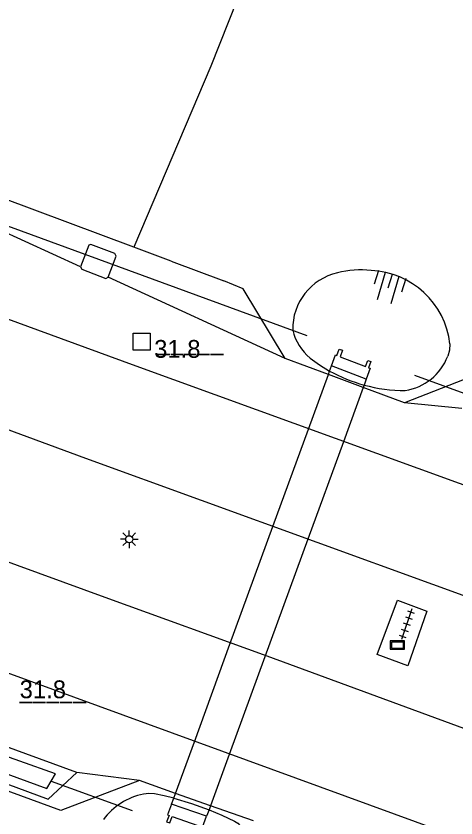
# Model space of a CAD drawing. Extents: x 130998 to 133001, y 398999 to 403002.
# Drawn here: x 131289.2 to 131320.1, y 400764.8 to 400821.1 of the extents above; entities that cross this region are included whole.
import ezdxf

# ---------------------------------------------------------------- set-up
doc = ezdxf.new("R2010")
doc.units = 0
for name, color, linetype in [('gg-afsc-hekwerk', 7, 'Continuous'), ('gg-bbg-lage trafo', 7, 'Continuous'), ('gg-knt-BGT kruinlijn', 7, 'Continuous'), ('gg-knt-verharding', 7, 'Continuous'), ('gg-kntw-bovenkant insteek waterloop', 7, 'Continuous'), ('gg-kntw-waterlijn', 7, 'Continuous'), ('gg-kwrk-duiker element', 7, 'Continuous'), ('gg-kwrk-duiker nz buis', 7, 'Continuous'), ('gg-kwrk-faunavoorziening', 7, 'Continuous'), ('gt-anno-nummer hm paal', 7, 'Continuous'), ('gt-grn-groengrens', 7, 'Continuous'), ('gt-symb-hm paal', 7, 'Continuous'), ('gt-symb-lichtmast', 7, 'Continuous'), ('gt-symb-reclamebord', 7, 'Continuous'), ('gt-symb-talud symbool', 7, 'Continuous'), ('gt-symb-tegel verharding', 7, 'Continuous')]:
    doc.layers.add(name, color=color, linetype=linetype)

# ---------------------------------------------------------------- blocks, each defined once
blk = doc.blocks.new('gt0-TALUD_1')
at = {"layer": 'gt-symb-talud symbool'}
for p, q in [((-1, -1), (-1, 0)), ((-0.5, -2), (-0.5, 0)), ((0, -1), (0, 0)), ((0.5, -2), (0.5, 0)), ((1, -1), (1, 0))]:
    blk.add_line(p, q, dxfattribs=at)
blk = doc.blocks.new('gt0-HMpaal')
at = {"layer": 'gt-symb-hm paal'}
blk.add_lwpolyline([(-0.6, 0.6), (0.6, 0.6), (0.6, -0.6), (-0.6, -0.6)], close=True, dxfattribs=at)
blk = doc.blocks.new('gt0-RBORD')
at = {"layer": 'gt-symb-reclamebord'}
blk.add_lwpolyline([(-0.5, 0.295), (-0.5, -0.295), (0.5, -0.295), (0.5, 0.295), (-0.5, 0.295)], dxfattribs=at)
blk.add_lwpolyline([(-0.417, -0.212), (0.417, -0.212), (0.417, 0.212), (-0.417, 0.212)], close=True, dxfattribs=at)
blk = doc.blocks.new('gt0-TEG1')
at = {"layer": 'gt-symb-tegel verharding'}
for p, q in [((-1.125, 0), (1.125, 0)), ((-0.9, -0.25), (-0.9, 0.25)), ((-0.45, -0.25), (-0.45, 0.25)), ((0, -0.25), (0, 0.25)), ((0.45, -0.25), (0.45, 0.25)), ((0.9, -0.25), (0.9, 0.25))]:
    blk.add_line(p, q, dxfattribs=at)
blk = doc.blocks.new('gt0-LMAST')
at = {"layer": 'gt-symb-lichtmast'}
for p, q in [((-0.005, 0.246), (-0.005, 0.621)), ((-0.182, 0.173), (-0.447, 0.438)), ((0.172, 0.173), (0.437, 0.438)), ((-0.255, -0.004), (-0.63, -0.004)), ((-0.182, -0.181), (-0.447, -0.446)), ((-0.005, -0.254), (-0.005, -0.629)), ((0.437, -0.446), (0.172, -0.181)), ((0.245, -0.004), (0.62, -0.004))]:
    blk.add_line(p, q, dxfattribs=at)
blk.add_circle((-0.005, -0.004), 0.25, dxfattribs=at)

msp = doc.modelspace()

# ---------------------------------------------------------------- linework, layer by layer
at = {"layer": 'gg-afsc-hekwerk'}
for p, q in [((131300.121, 400803.877), (131297.506, 400804.854)), ((131300.121, 400803.877), (131303.804, 400802.488)), ((131311.146, 400795.926), (131308.112, 400797.056)), ((131313.587, 400795.017), (131311.146, 400795.926)), ((131316.491, 400793.936), (131313.587, 400795.017)), ((131300.42, 400766.562), (131297.891, 400767.454)), ((131302.877, 400765.695), (131300.42, 400766.562)), ((131305.903, 400764.627), (131302.877, 400765.695))]:
    msp.add_line(p, q, dxfattribs=at)
for points in [[(131297.891, 400767.454), (131292.37, 400765.36), (131196.699, 400800.417), (131107.904, 400833.442)], [(131297.506, 400804.854), (131267.57, 400816.041), (131242.199, 400825.434), (131230.709, 400829.631)], [(131308.112, 400797.056), (131305.164, 400801.946), (131303.804, 400802.488)], [(131351.812, 400785.409), (131344.731, 400787.948), (131322.167, 400796.167), (131316.491, 400793.936)]]:
    msp.add_lwpolyline(points, dxfattribs=at)
at = {"layer": 'gg-bbg-lage trafo'}
for points in [[(131295.706, 400802.745), (131296.264, 400804.233), (131296.177, 400804.406), (131294.486, 400805.049), (131294.347, 400804.994), (131293.766, 400803.482)], [(131293.766, 400803.482), (131293.853, 400803.309), (131295.544, 400802.666), (131295.706, 400802.745)]]:
    msp.add_lwpolyline(points, dxfattribs=at)
at = {"layer": 'gg-knt-BGT kruinlijn'}
for points in [[(131319.677, 400798.079), (131319.652, 400797.632), (131319.519, 400797.205)], [(131309.86, 400797.078), (131310.53, 400796.6), (131311.236, 400796.173)], [(131300.295, 400766.218), (131299.62, 400766.381), (131298.944, 400766.522), (131298.559, 400766.553), (131298.176, 400766.501)], [(131300.295, 400766.218), (131301.544, 400765.853), (131302.774, 400765.412)], [(131302.774, 400765.412), (131303.681, 400765.031), (131304.572, 400764.608), (131304.79, 400764.473), (131304.966, 400764.29)]]:
    msp.add_lwpolyline(points, dxfattribs=at)
for centre, radius, start, end in [((131313.453, 400796.707), 6.558, 83.9974, 104.7105), ((131312.652, 400799.133), 4.011, 102.4427, 181.2568), ((131313.874, 400797.391), 5.844, 6.758, 87.4001), ((131312.236, 400799.91), 3.697, 193.5303, 230.0027), ((131315.973, 400798.566), 3.798, 278.551, 339.0073), ((131316.52, 400805.716), 10.908, 241.0246, 254.7438), ((131316.511, 400805.713), 10.903, 254.7876, 270.1427), ((131299.037, 400762.043), 4.54, 100.9268, 143.902)]:
    msp.add_arc(centre, radius, start, end, dxfattribs=at)
at = {"layer": 'gg-knt-verharding'}
for points in [[(131110.324, 400840.886), (131113.16, 400839.962), (131125.162, 400835.444), (131136.886, 400831.061), (131148.814, 400826.575), (131172.95, 400817.557), (131196.8, 400808.686), (131220.609, 400799.925), (131245.15, 400790.87), (131269.279, 400782.059), (131315.76, 400765.131), (131337.859, 400757.058), (131348.963, 400753.018), (131360.642, 400748.837)], [(131351.715, 400776.914), (131297.408, 400796.61), (131237.948, 400818.36), (131237.985, 400818.49)], [(131361.658, 400756.251), (131352.613, 400759.49), (131329.493, 400767.86), (131306.844, 400776.186), (131295.741, 400780.205), (131273.049, 400788.469), (131261.694, 400792.64), (131250.638, 400796.668), (131212.767, 400810.602), (131199.641, 400815.412)], [(131232.034, 400812.963), (131294.107, 400790.057), (131350.899, 400769.446), (131363.262, 400764.992)], [(131316.718, 400775.508), (131314.564, 400776.289), (131315.988, 400780.101), (131318.049, 400779.327), (131316.718, 400775.508)]]:
    msp.add_lwpolyline(points, dxfattribs=at)
at = {"layer": 'gg-kntw-bovenkant insteek waterloop'}
for points in [[(131293.494, 400768.033), (131215.871, 400796.43), (131195.519, 400804.008), (131175.393, 400811.656), (131134.292, 400826.749), (131107.835, 400836.725)], [(131107.199, 400834.482), (131133.684, 400824.578), (131174.922, 400808.877), (131194.604, 400801.689), (131214.99, 400794.133), (131253.701, 400780.16), (131291.479, 400766.151), (131293.494, 400768.033)]]:
    msp.add_lwpolyline(points, dxfattribs=at)
at = {"layer": 'gg-kntw-waterlijn'}
for points in [[(131188.383, 400804.666), (131291.399, 400766.904), (131292.002, 400767.933)], [(131292.002, 400767.933), (131271.968, 400775.042)]]:
    msp.add_lwpolyline(points, dxfattribs=at)
at = {"layer": 'gg-kwrk-duiker element'}
for points in [[(131311.368, 400796.535), (131311.641, 400797.3), (131311.751, 400797.258), (131311.912, 400797.712), (131312.129, 400797.625), (131311.962, 400797.176), (131313.746, 400796.489), (131313.904, 400796.916), (131314.12, 400796.83), (131313.963, 400796.406), (131314.072, 400796.364), (131313.799, 400795.599)], [(131300.145, 400765.808), (131299.86, 400765.048), (131299.971, 400765.009), (131299.8, 400764.558), (131300.022, 400764.484), (131300.185, 400764.935), (131301.99, 400764.308), (131301.836, 400763.879), (131302.056, 400763.806), (131302.21, 400764.231), (131302.321, 400764.193), (131302.606, 400764.953)]]:
    msp.add_lwpolyline(points, dxfattribs=at)
at = {"layer": 'gg-kwrk-duiker nz buis'}
for p, q in [((131285.825, 400807.377), (131309.637, 400798.655)), ((131317.179, 400795.893), (131322.806, 400793.832)), ((131291.701, 400767.419), (131297.374, 400765.36))]:
    msp.add_line(p, q, dxfattribs=at)
at = {"layer": 'gg-kwrk-faunavoorziening'}
for p, q in [((131311.236, 400796.173), (131311.368, 400796.535)), ((131313.799, 400795.599), (131311.368, 400796.535)), ((131311.146, 400795.926), (131311.236, 400796.173)), ((131309.75, 400792.104), (131311.146, 400795.926)), ((131313.799, 400795.599), (131313.65, 400795.192)), ((131313.587, 400795.017), (131312.196, 400791.21)), ((131313.65, 400795.192), (131313.587, 400795.017)), ((131307.258, 400785.282), (131309.75, 400792.104)), ((131312.196, 400791.21), (131309.704, 400784.388)), ((131304.241, 400777.023), (131307.258, 400785.282)), ((131309.704, 400784.388), (131306.688, 400776.13)), ((131301.744, 400770.185), (131304.241, 400777.023)), ((131306.688, 400776.13), (131304.192, 400769.296)), ((131300.42, 400766.562), (131301.744, 400770.185)), ((131304.192, 400769.296), (131302.877, 400765.695)), ((131300.145, 400765.808), (131300.295, 400766.218)), ((131300.295, 400766.218), (131300.42, 400766.562)), ((131302.606, 400764.953), (131300.145, 400765.808)), ((131302.877, 400765.695), (131302.774, 400765.412)), ((131302.774, 400765.412), (131302.606, 400764.953))]:
    msp.add_line(p, q, dxfattribs=at)
at = {"layer": 'gt-grn-groengrens'}
for p, q in [((131293.766, 400803.482), (131287.753, 400806.214)), ((131308.112, 400797.056), (131295.706, 400802.745)), ((131320.517, 400793.543), (131316.491, 400793.936)), ((131297.891, 400767.454), (131293.494, 400768.033))]:
    msp.add_line(p, q, dxfattribs=at)
msp.add_lwpolyline([(131308.5, 400831.654), (131302.89, 400817.544), (131297.506, 400804.854)], dxfattribs=at)

# ---------------------------------------------------------------- block references
at = {"layer": 'gt-symb-hm paal'}
msp.add_blockref('gt0-HMpaal', (131298.048, 400798.239), dxfattribs=at)
at = {"layer": 'gt-symb-lichtmast'}
msp.add_blockref('gt0-LMAST', (131297.184, 400784.38), dxfattribs=at)
at = {"layer": 'gt-symb-reclamebord'}
msp.add_blockref('gt0-RBORD', (131315.988, 400776.961), dxfattribs=at)
at = {"layer": 'gt-symb-talud symbool', "xscale": 0.9998849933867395, "yscale": 0.9998849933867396, "rotation": -16.44128049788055}
msp.add_blockref('gt0-TALUD_1', (131315.635, 400802.963), dxfattribs=at)
at = {"layer": 'gt-symb-tegel verharding', "rotation": -108.85183578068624}
msp.add_blockref('gt0-TEG1', (131316.641, 400778.425), dxfattribs=at)

# ---------------------------------------------------------------- texts
at = {"layer": 'gt-anno-nummer hm paal'}
for p in [(131298.925, 400797.099), (131289.489, 400773.231)]:
    msp.add_text('31.8', height=1.25, dxfattribs=at).set_placement(p)
at = {"layer": 'gt-symb-hm paal'}
for p in [(131299.129, 400797.635), (131289.489, 400773.231)]:
    msp.add_text('_____', height=1.25, dxfattribs=at).set_placement(p)

doc.saveas('drawing.dxf')
